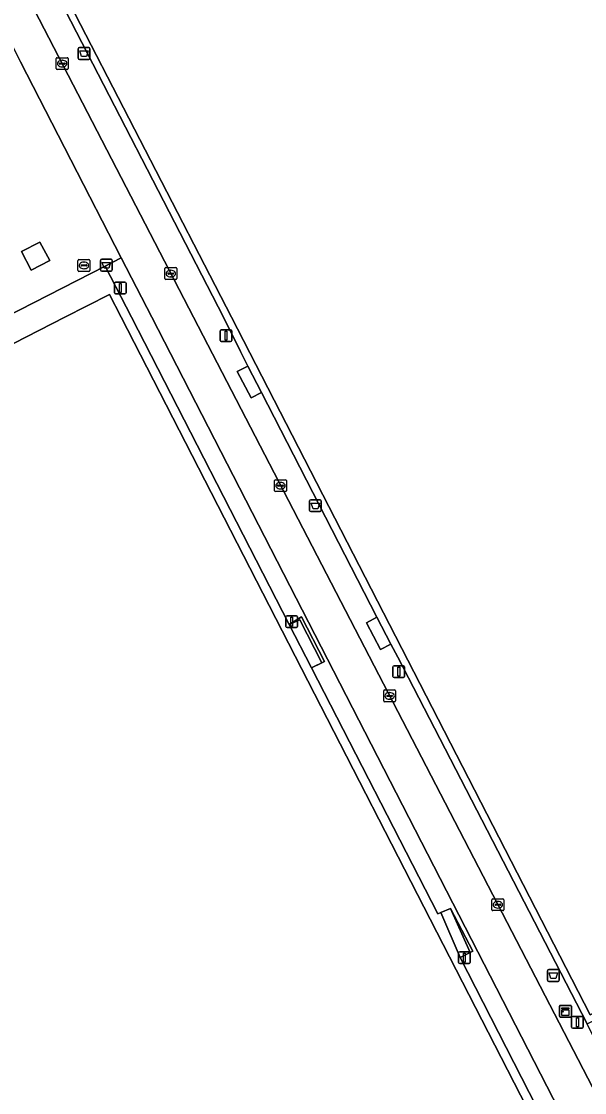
# Model space of a CAD drawing. Extents: x 158835 to 160077, y 386387 to 387778.
# Drawn here: x 159515.8 to 159563.5, y 387434.3 to 387525.1 of the extents above; entities that cross this region are included whole.
import ezdxf

# ---------------------------------------------------------------- set-up
doc = ezdxf.new("R2010")
doc.units = 0
for name, color, linetype in [('IMGEO_Afvalbak', 7, 'Continuous'), ('IMGEO_Brandkraan', 7, 'Continuous'), ('IMGEO_Groenvoorziening', 7, 'Continuous'), ('IMGEO_Haag', 7, 'Continuous'), ('IMGEO_Hek', 7, 'Continuous'), ('IMGEO_Kast', 7, 'Continuous'), ('IMGEO_Kolk', 7, 'Continuous'), ('IMGEO_Lichtmast', 7, 'Continuous'), ('IMGEO_Rijbaan_lokaal_open', 7, 'Continuous'), ('IMGEO_Terreindeel_open', 7, 'Continuous'), ('IMGEO_Voetpad_open', 7, 'Continuous')]:
    doc.layers.add(name, color=color, linetype=linetype)

msp = doc.modelspace()

# ---------------------------------------------------------------- linework, layer by layer
at = {"layer": 'IMGEO_Afvalbak'}
for p, q in [((159520.58, 387521.948), (159520.58, 387522.748)), ((159520.58, 387522.748), (159520.58, 387521.948)), ((159520.68, 387522.848), (159521.47, 387522.848)), ((159521.47, 387522.848), (159520.68, 387522.848)), ((159521.57, 387522.748), (159521.57, 387521.948)), ((159521.57, 387521.948), (159521.57, 387522.748)), ((159521.47, 387521.848), (159520.68, 387521.848)), ((159520.68, 387521.848), (159521.47, 387521.848)), ((159522.479, 387504.017), (159522.479, 387504.817)), ((159522.479, 387504.817), (159522.479, 387504.017)), ((159522.579, 387504.917), (159523.369, 387504.917)), ((159523.369, 387504.917), (159522.579, 387504.917)), ((159523.469, 387504.817), (159523.469, 387504.017)), ((159523.469, 387504.017), (159523.469, 387504.817)), ((159523.369, 387503.917), (159522.579, 387503.917)), ((159522.579, 387503.917), (159523.369, 387503.917)), ((159540.288, 387484.537), (159541.078, 387484.537)), ((159541.078, 387484.537), (159540.288, 387484.537)), ((159540.188, 387483.637), (159540.188, 387484.437)), ((159540.188, 387484.437), (159540.188, 387483.637)), ((159541.178, 387484.437), (159541.178, 387483.637)), ((159541.178, 387483.637), (159541.178, 387484.437)), ((159541.078, 387483.537), (159540.288, 387483.537)), ((159540.288, 387483.537), (159541.078, 387483.537)), ((159560.339, 387443.825), (159560.339, 387444.625)), ((159560.339, 387444.625), (159560.339, 387443.825)), ((159560.439, 387444.725), (159561.229, 387444.725)), ((159561.229, 387444.725), (159560.439, 387444.725)), ((159561.329, 387444.625), (159561.329, 387443.825)), ((159561.329, 387443.825), (159561.329, 387444.625)), ((159561.229, 387443.725), (159560.439, 387443.725)), ((159560.439, 387443.725), (159561.229, 387443.725))]:
    msp.add_line(p, q, dxfattribs=at)
for points in [[(159520.723, 387522.562), (159521.427, 387522.562), (159521.278, 387522.092), (159520.872, 387522.092), (159520.723, 387522.562)], [(159522.622, 387504.631), (159523.326, 387504.631), (159523.177, 387504.161), (159522.771, 387504.161), (159522.622, 387504.631)], [(159540.331, 387484.251), (159541.035, 387484.251), (159540.886, 387483.781), (159540.48, 387483.781), (159540.331, 387484.251)], [(159560.482, 387444.439), (159561.186, 387444.439), (159561.037, 387443.969), (159560.631, 387443.969), (159560.482, 387444.439)]]:
    msp.add_lwpolyline(points, dxfattribs=at)
for centre, start, end in [((159520.68, 387522.748), 90, 180), ((159520.68, 387522.748), 90, 180), ((159521.47, 387522.748), 0, 90), ((159521.47, 387522.748), 360, 90), ((159520.68, 387521.948), 180, 270), ((159520.68, 387521.948), 180, 270), ((159521.47, 387521.948), 270, 0), ((159521.47, 387521.948), 270, 0), ((159522.579, 387504.817), 90, 180), ((159522.579, 387504.817), 90, 180), ((159523.369, 387504.817), 0, 90), ((159523.369, 387504.817), 360, 90), ((159522.579, 387504.017), 180, 270), ((159522.579, 387504.017), 180, 270), ((159523.369, 387504.017), 270, 0), ((159523.369, 387504.017), 270, 0), ((159540.288, 387484.437), 90, 180), ((159540.288, 387484.437), 90, 180), ((159541.078, 387484.437), 0, 90), ((159541.078, 387484.437), 360, 90), ((159540.288, 387483.637), 180, 270), ((159540.288, 387483.637), 180, 270), ((159541.078, 387483.637), 270, 0), ((159541.078, 387483.637), 270, 0), ((159560.439, 387444.625), 90, 180), ((159560.439, 387444.625), 90, 180), ((159561.229, 387444.625), 0, 90), ((159561.229, 387444.625), 360, 90), ((159560.439, 387443.825), 180, 270), ((159560.439, 387443.825), 180, 270), ((159561.229, 387443.825), 270, 0), ((159561.229, 387443.825), 270, 0)]:
    msp.add_arc(centre, 0.1, start, end, dxfattribs=at)
at = {"layer": 'IMGEO_Brandkraan'}
for p, q in [((159520.565, 387503.962), (159520.565, 387504.814)), ((159520.64, 387504.888), (159521.492, 387504.888)), ((159521.053, 387504.668), (159521.078, 387504.668)), ((159521.566, 387504.814), (159521.566, 387503.962)), ((159521.492, 387503.888), (159520.64, 387503.888)), ((159520.824, 387504.382), (159520.824, 387504.394)), ((159521.262, 387504.345), (159520.864, 387504.345)), ((159520.867, 387504.431), (159521.265, 387504.431)), ((159521.076, 387504.108), (159521.051, 387504.108)), ((159521.308, 387504.394), (159521.308, 387504.382))]:
    msp.add_line(p, q, dxfattribs=at)
for points in [[(159520.565, 387503.962), (159520.565, 387504.814)], [(159520.64, 387504.888), (159521.492, 387504.888)], [(159521.566, 387504.814), (159521.566, 387503.962)], [(159521.492, 387503.888), (159520.64, 387503.888)]]:
    msp.add_lwpolyline(points, dxfattribs=at)
for centre, radius, start, end in [((159520.642, 387504.812), 0.0765, 91.55205, 178.44795), ((159520.642, 387504.812), 0.0765, 91.55205, 178.44795), ((159521.49, 387504.812), 0.0765, 1.55205, 88.44795), ((159521.49, 387504.812), 0.0765, 1.55205, 88.44795), ((159520.642, 387503.964), 0.0765, 181.55205, 268.44795), ((159520.642, 387503.964), 0.0765, 181.55205, 268.44795), ((159520.864, 387504.391), 0.0403, 85.87752, 175.75265), ((159520.861, 387504.381), 0.0366, 178.93798, 274.71019), ((159521.265, 387504.388), 0.043, 264.86636, 352.45326), ((159521.269, 387504.393), 0.0386, 1.73085, 96.63898), ((159521.49, 387503.964), 0.0765, 271.55205, 358.44795), ((159521.49, 387503.964), 0.0765, 271.55205, 358.44795)]:
    msp.add_arc(centre, radius, start, end, dxfattribs=at)
for centre, major_axis, ratio, start_param, end_param in [((159521.052, 387504.388), (-0.387, 0.002), 0.722429, 4.712389, 7.853982), ((159521.077, 387504.388), (-0.39, 0.002), 0.717154, 1.570796, 4.712389)]:
    msp.add_ellipse(centre, major_axis=major_axis, ratio=ratio, start_param=start_param, end_param=end_param, dxfattribs=at)
at = {"layer": 'IMGEO_Groenvoorziening'}
for points in [[(159616.342, 387467.171), (159611.915, 387475.776), (159599.454, 387500), (159586.615, 387524.959), (159570.791, 387555.718), (159518.128, 387528.666), (159532.881, 387500), (159534.319, 387497.107), (159534.94, 387495.858), (159536.097, 387493.631), (159545.89, 387474.584), (159547.077, 387472.304), (159547.645, 387471.204), (159563.695, 387440.125)], [(159563.94, 387440.9), (159533.555, 387500), (159518.951, 387528.406), (159570.543, 387554.916), (159598.772, 387500), (159615.515, 387467.428)], [(159518.186, 387504.797), (159517.321, 387506.363), (159515.778, 387505.57), (159516.585, 387503.978)], [(159552.949, 387445.748), (159551.3, 387449.56), (159551.056, 387449.456), (159540.348, 387470.306), (159538.46, 387473.969), (159525.094, 387500), (159522.874, 387504.328), (159514.429, 387500), (159500, 387492.606), (159469.949, 387477.206), (159485.768, 387446.37), (159485.873, 387446.427), (159487.969, 387442.361), (159487.861, 387442.309), (159497.818, 387422.753), (159499.968, 387418.668), (159515.648, 387388.171), (159568.503, 387415.317)], [(159566.788, 387417.081), (159515.222, 387390.585), (159500, 387420.242), (159471.648, 387475.48), (159500, 387490.024), (159519.446, 387500), (159523.231, 387501.942), (159524.228, 387500)]]:
    msp.add_lwpolyline(points, close=True, dxfattribs=at)
at = {"layer": 'IMGEO_Haag'}
msp.add_lwpolyline([(159518.186, 387504.797), (159517.321, 387506.363), (159515.778, 387505.57), (159516.585, 387503.978)], close=True, dxfattribs=at)
at = {"layer": 'IMGEO_Hek'}
for points in [[(159518.128, 387528.666), (159532.881, 387500), (159534.319, 387497.107), (159534.94, 387495.858)], [(159525.094, 387500), (159522.874, 387504.328), (159514.429, 387500)], [(159538.46, 387473.969), (159525.094, 387500)], [(159536.097, 387493.631), (159545.89, 387474.584)], [(159540.348, 387470.306), (159541.436, 387470.833), (159539.507, 387474.611), (159538.46, 387473.969)], [(159547.077, 387472.304), (159547.645, 387471.204), (159563.695, 387440.125)], [(159551.3, 387449.56), (159551.056, 387449.456), (159540.348, 387470.306)], [(159552.949, 387445.748), (159554.017, 387446.296), (159552.121, 387449.91)], [(159568.503, 387415.317), (159552.949, 387445.748)]]:
    msp.add_lwpolyline(points, dxfattribs=at)
at = {"layer": 'IMGEO_Kast'}
for p, q in [((159561.359, 387440.774), (159561.359, 387441.615)), ((159561.359, 387441.615), (159561.359, 387440.774)), ((159561.434, 387441.699), (159562.275, 387441.699)), ((159562.275, 387441.699), (159561.434, 387441.699)), ((159562.359, 387441.624), (159562.359, 387440.783)), ((159562.359, 387440.783), (159562.359, 387441.624)), ((159562.284, 387440.699), (159561.443, 387440.699)), ((159561.443, 387440.699), (159562.284, 387440.699))]:
    msp.add_line(p, q, dxfattribs=at)
for points in [[(159561.554, 387441.489), (159562.154, 387441.489), (159562.154, 387441.404), (159561.554, 387441.404), (159561.554, 387441.489)], [(159561.554, 387441.314), (159562.154, 387441.314), (159562.154, 387440.825), (159561.554, 387440.825), (159561.554, 387441.314)]]:
    msp.add_lwpolyline(points, dxfattribs=at)
msp.add_circle((159561.638, 387441.163), 0.0377, dxfattribs=at)
for centre, start, end in [((159561.437, 387441.621), 92.4484, 184.28452), ((159561.437, 387441.621), 92.4484, 184.28452), ((159562.281, 387441.621), 2.4484, 94.28452), ((159562.281, 387441.621), 2.4484, 94.28452), ((159561.437, 387440.777), 182.4484, 274.28452), ((159561.437, 387440.777), 182.4484, 274.28452), ((159562.281, 387440.777), 272.4484, 4.28452), ((159562.281, 387440.777), 272.4484, 4.28452)]:
    msp.add_arc(centre, 0.0779, start, end, dxfattribs=at)
at = {"layer": 'IMGEO_Kolk'}
for p, q in [((159518.727, 387521.064), (159518.727, 387521.916)), ((159518.802, 387521.99), (159519.654, 387521.99)), ((159519.215, 387521.77), (159519.24, 387521.77)), ((159519.728, 387521.916), (159519.728, 387521.064)), ((159519.654, 387520.99), (159518.802, 387520.99)), ((159518.986, 387521.484), (159518.986, 387521.496)), ((159519.424, 387521.447), (159519.026, 387521.447)), ((159519.029, 387521.533), (159519.427, 387521.533)), ((159519.238, 387521.21), (159519.213, 387521.21)), ((159519.47, 387521.496), (159519.47, 387521.484)), ((159527.925, 387503.278), (159527.925, 387504.13)), ((159528, 387504.204), (159528.852, 387504.204)), ((159528.184, 387503.698), (159528.184, 387503.71)), ((159528.622, 387503.661), (159528.224, 387503.661)), ((159528.227, 387503.747), (159528.625, 387503.747)), ((159528.413, 387503.984), (159528.438, 387503.984)), ((159528.668, 387503.71), (159528.668, 387503.698)), ((159528.926, 387504.13), (159528.926, 387503.278)), ((159528.852, 387503.204), (159528, 387503.204)), ((159528.436, 387503.424), (159528.411, 387503.424)), ((159537.22, 387485.304), (159537.22, 387486.156)), ((159537.295, 387486.23), (159538.147, 387486.23)), ((159537.479, 387485.724), (159537.479, 387485.736)), ((159537.917, 387485.687), (159537.519, 387485.687)), ((159537.522, 387485.773), (159537.92, 387485.773)), ((159537.731, 387485.45), (159537.706, 387485.45)), ((159537.708, 387486.01), (159537.733, 387486.01)), ((159537.963, 387485.736), (159537.963, 387485.724)), ((159538.221, 387486.156), (159538.221, 387485.304)), ((159538.147, 387485.23), (159537.295, 387485.23)), ((159546.461, 387467.495), (159546.461, 387468.347)), ((159546.536, 387468.421), (159547.388, 387468.421)), ((159546.949, 387468.201), (159546.974, 387468.201)), ((159547.462, 387468.347), (159547.462, 387467.495)), ((159547.388, 387467.421), (159546.536, 387467.421)), ((159546.72, 387467.915), (159546.72, 387467.927)), ((159547.158, 387467.878), (159546.76, 387467.878)), ((159546.763, 387467.964), (159547.161, 387467.964)), ((159546.972, 387467.641), (159546.947, 387467.641)), ((159547.204, 387467.927), (159547.204, 387467.915)), ((159555.632, 387449.795), (159555.632, 387450.647)), ((159555.707, 387450.721), (159556.559, 387450.721)), ((159555.891, 387450.215), (159555.891, 387450.227)), ((159556.329, 387450.178), (159555.931, 387450.178)), ((159555.934, 387450.264), (159556.332, 387450.264)), ((159556.12, 387450.501), (159556.145, 387450.501)), ((159556.375, 387450.227), (159556.375, 387450.215)), ((159556.633, 387450.647), (159556.633, 387449.795)), ((159556.559, 387449.721), (159555.707, 387449.721)), ((159556.143, 387449.941), (159556.118, 387449.941))]:
    msp.add_line(p, q, dxfattribs=at)
for points in [[(159518.727, 387521.064), (159518.727, 387521.916)], [(159518.802, 387521.99), (159519.654, 387521.99)], [(159519.728, 387521.916), (159519.728, 387521.064)], [(159519.654, 387520.99), (159518.802, 387520.99)], [(159527.925, 387503.278), (159527.925, 387504.13)], [(159528, 387504.204), (159528.852, 387504.204)], [(159528.926, 387504.13), (159528.926, 387503.278)], [(159528.852, 387503.204), (159528, 387503.204)], [(159537.22, 387485.304), (159537.22, 387486.156)], [(159537.295, 387486.23), (159538.147, 387486.23)], [(159538.221, 387486.156), (159538.221, 387485.304)], [(159538.147, 387485.23), (159537.295, 387485.23)], [(159546.461, 387467.495), (159546.461, 387468.347)], [(159546.536, 387468.421), (159547.388, 387468.421)], [(159547.462, 387468.347), (159547.462, 387467.495)], [(159547.388, 387467.421), (159546.536, 387467.421)], [(159555.632, 387449.795), (159555.632, 387450.647)], [(159555.707, 387450.721), (159556.559, 387450.721)], [(159556.633, 387450.647), (159556.633, 387449.795)], [(159556.559, 387449.721), (159555.707, 387449.721)]]:
    msp.add_lwpolyline(points, dxfattribs=at)
for centre, radius, start, end in [((159518.804, 387521.914), 0.0765, 91.55205, 178.44795), ((159518.804, 387521.914), 0.0765, 91.55205, 178.44795), ((159519.652, 387521.914), 0.0765, 1.55205, 88.44795), ((159519.652, 387521.914), 0.0765, 1.55205, 88.44795), ((159518.804, 387521.066), 0.0765, 181.55205, 268.44795), ((159518.804, 387521.066), 0.0765, 181.55205, 268.44795), ((159519.026, 387521.493), 0.0403, 85.87752, 175.75265), ((159519.023, 387521.483), 0.0366, 178.93798, 274.71019), ((159519.427, 387521.49), 0.043, 264.86636, 352.45326), ((159519.431, 387521.495), 0.0386, 1.73085, 96.63898), ((159519.652, 387521.066), 0.0765, 271.55205, 358.44795), ((159519.652, 387521.066), 0.0765, 271.55205, 358.44795), ((159528.002, 387504.128), 0.0765, 91.55205, 178.44795), ((159528.002, 387504.128), 0.0765, 91.55205, 178.44795), ((159528.224, 387503.707), 0.0403, 85.87752, 175.75265), ((159528.221, 387503.697), 0.0366, 178.93798, 274.71019), ((159528.625, 387503.704), 0.043, 264.86636, 352.45326), ((159528.629, 387503.709), 0.0386, 1.73085, 96.63898), ((159528.85, 387504.128), 0.0765, 1.55205, 88.44795), ((159528.85, 387504.128), 0.0765, 1.55205, 88.44795), ((159528.002, 387503.28), 0.0765, 181.55205, 268.44795), ((159528.002, 387503.28), 0.0765, 181.55205, 268.44795), ((159528.85, 387503.28), 0.0765, 271.55205, 358.44795), ((159528.85, 387503.28), 0.0765, 271.55205, 358.44795), ((159537.297, 387486.154), 0.0765, 91.55205, 178.44795), ((159537.297, 387486.154), 0.0765, 91.55205, 178.44795), ((159537.519, 387485.733), 0.0403, 85.87752, 175.75265), ((159537.516, 387485.723), 0.0366, 178.93798, 274.71019), ((159537.92, 387485.73), 0.043, 264.86636, 352.45326), ((159537.924, 387485.735), 0.0386, 1.73085, 96.63898), ((159538.145, 387486.154), 0.0765, 1.55205, 88.44795), ((159538.145, 387486.154), 0.0765, 1.55205, 88.44795), ((159537.297, 387485.306), 0.0765, 181.55205, 268.44795), ((159537.297, 387485.306), 0.0765, 181.55205, 268.44795), ((159538.145, 387485.306), 0.0765, 271.55205, 358.44795), ((159538.145, 387485.306), 0.0765, 271.55205, 358.44795), ((159546.538, 387468.345), 0.0765, 91.55205, 178.44795), ((159546.538, 387468.345), 0.0765, 91.55205, 178.44795), ((159547.386, 387468.345), 0.0765, 1.55205, 88.44795), ((159547.386, 387468.345), 0.0765, 1.55205, 88.44795), ((159546.538, 387467.497), 0.0765, 181.55205, 268.44795), ((159546.538, 387467.497), 0.0765, 181.55205, 268.44795), ((159546.76, 387467.924), 0.0403, 85.87752, 175.75265), ((159546.757, 387467.914), 0.0366, 178.93798, 274.71019), ((159547.161, 387467.921), 0.043, 264.86636, 352.45326), ((159547.165, 387467.926), 0.0386, 1.73085, 96.63898), ((159547.386, 387467.497), 0.0765, 271.55205, 358.44795), ((159547.386, 387467.497), 0.0765, 271.55205, 358.44795), ((159555.709, 387450.645), 0.0765, 91.55205, 178.44795), ((159555.709, 387450.645), 0.0765, 91.55205, 178.44795), ((159555.931, 387450.224), 0.0403, 85.87752, 175.75265), ((159555.928, 387450.214), 0.0366, 178.93798, 274.71019), ((159556.332, 387450.221), 0.043, 264.86636, 352.45326), ((159556.336, 387450.226), 0.0386, 1.73085, 96.63898), ((159556.557, 387450.645), 0.0765, 1.55205, 88.44795), ((159556.557, 387450.645), 0.0765, 1.55205, 88.44795), ((159555.709, 387449.797), 0.0765, 181.55205, 268.44795), ((159555.709, 387449.797), 0.0765, 181.55205, 268.44795), ((159556.557, 387449.797), 0.0765, 271.55205, 358.44795), ((159556.557, 387449.797), 0.0765, 271.55205, 358.44795)]:
    msp.add_arc(centre, radius, start, end, dxfattribs=at)
for centre, major_axis, ratio, start_param, end_param in [((159519.214, 387521.49), (-0.387, 0.002), 0.722429, 4.712389, 7.853982), ((159519.239, 387521.49), (-0.39, 0.002), 0.717154, 1.570796, 4.712389), ((159528.412, 387503.704), (-0.387, 0.002), 0.722429, 4.712389, 7.853982), ((159528.437, 387503.704), (-0.39, 0.002), 0.717154, 1.570796, 4.712389), ((159537.707, 387485.73), (-0.387, 0.002), 0.722429, 4.712389, 7.853982), ((159537.732, 387485.73), (-0.39, 0.002), 0.717154, 1.570796, 4.712389), ((159546.948, 387467.921), (-0.387, 0.002), 0.722429, 4.712389, 7.853982), ((159546.973, 387467.921), (-0.39, 0.002), 0.717154, 1.570796, 4.712389), ((159556.119, 387450.221), (-0.387, 0.002), 0.722429, 4.712389, 7.853982), ((159556.144, 387450.221), (-0.39, 0.002), 0.717154, 1.570796, 4.712389)]:
    msp.add_ellipse(centre, major_axis=major_axis, ratio=ratio, start_param=start_param, end_param=end_param, dxfattribs=at)
at = {"layer": 'IMGEO_Lichtmast'}
for p, q in [((159523.656, 387502.075), (159523.656, 387502.875)), ((159523.656, 387502.875), (159523.656, 387502.075)), ((159523.756, 387502.975), (159524.546, 387502.975)), ((159524.546, 387502.975), (159523.756, 387502.975)), ((159524.646, 387502.875), (159524.646, 387502.075)), ((159524.646, 387502.075), (159524.646, 387502.875)), ((159524.546, 387501.975), (159523.756, 387501.975)), ((159523.756, 387501.975), (159524.546, 387501.975)), ((159532.601, 387498.038), (159532.601, 387498.838)), ((159532.601, 387498.838), (159532.601, 387498.038)), ((159532.701, 387498.938), (159533.491, 387498.938)), ((159533.491, 387498.938), (159532.701, 387498.938)), ((159533.591, 387498.838), (159533.591, 387498.038)), ((159533.591, 387498.038), (159533.591, 387498.838)), ((159533.491, 387497.938), (159532.701, 387497.938)), ((159532.701, 387497.938), (159533.491, 387497.938)), ((159538.173, 387473.812), (159538.173, 387474.612)), ((159538.173, 387474.612), (159538.173, 387473.812)), ((159538.273, 387474.712), (159539.063, 387474.712)), ((159539.063, 387474.712), (159538.273, 387474.712)), ((159539.163, 387474.612), (159539.163, 387473.812)), ((159539.163, 387473.812), (159539.163, 387474.612)), ((159539.063, 387473.712), (159538.273, 387473.712)), ((159538.273, 387473.712), (159539.063, 387473.712)), ((159547.245, 387469.569), (159547.245, 387470.369)), ((159547.245, 387470.369), (159547.245, 387469.569)), ((159547.345, 387470.469), (159548.135, 387470.469)), ((159548.135, 387470.469), (159547.345, 387470.469)), ((159548.235, 387470.369), (159548.235, 387469.569)), ((159548.235, 387469.569), (159548.235, 387470.369)), ((159548.135, 387469.469), (159547.345, 387469.469)), ((159547.345, 387469.469), (159548.135, 387469.469)), ((159552.806, 387445.334), (159552.806, 387446.134)), ((159552.806, 387446.134), (159552.806, 387445.334)), ((159552.906, 387446.234), (159553.696, 387446.234)), ((159553.696, 387446.234), (159552.906, 387446.234)), ((159553.796, 387446.134), (159553.796, 387445.334)), ((159553.796, 387445.334), (159553.796, 387446.134)), ((159553.696, 387445.234), (159552.906, 387445.234)), ((159552.906, 387445.234), (159553.696, 387445.234)), ((159562.38, 387439.856), (159562.38, 387440.656)), ((159562.38, 387440.656), (159562.38, 387439.856)), ((159562.48, 387440.756), (159563.27, 387440.756)), ((159563.27, 387440.756), (159562.48, 387440.756)), ((159563.37, 387440.656), (159563.37, 387439.856)), ((159563.37, 387439.856), (159563.37, 387440.656)), ((159563.27, 387439.756), (159562.48, 387439.756)), ((159562.48, 387439.756), (159563.27, 387439.756))]:
    msp.add_line(p, q, dxfattribs=at)
for points in [[(159524.076, 387502.85), (159524.226, 387502.85), (159524.226, 387502.1), (159524.076, 387502.1), (159524.076, 387502.85)], [(159533.021, 387498.813), (159533.171, 387498.813), (159533.171, 387498.063), (159533.021, 387498.063), (159533.021, 387498.813)], [(159538.593, 387474.587), (159538.743, 387474.587), (159538.743, 387473.837), (159538.593, 387473.837), (159538.593, 387474.587)], [(159547.665, 387470.344), (159547.815, 387470.344), (159547.815, 387469.594), (159547.665, 387469.594), (159547.665, 387470.344)], [(159553.226, 387446.109), (159553.376, 387446.109), (159553.376, 387445.359), (159553.226, 387445.359), (159553.226, 387446.109)], [(159562.8, 387440.631), (159562.95, 387440.631), (159562.95, 387439.881), (159562.8, 387439.881), (159562.8, 387440.631)]]:
    msp.add_lwpolyline(points, dxfattribs=at)
for centre, start, end in [((159523.756, 387502.875), 90, 180), ((159523.756, 387502.875), 90, 180), ((159524.546, 387502.875), 0, 90), ((159524.546, 387502.875), 360, 90), ((159523.756, 387502.075), 180, 270), ((159523.756, 387502.075), 180, 270), ((159524.546, 387502.075), 270, 0), ((159524.546, 387502.075), 270, 0), ((159532.701, 387498.838), 90, 180), ((159532.701, 387498.838), 90, 180), ((159533.491, 387498.838), 0, 90), ((159533.491, 387498.838), 360, 90), ((159532.701, 387498.038), 180, 270), ((159532.701, 387498.038), 180, 270), ((159533.491, 387498.038), 270, 0), ((159533.491, 387498.038), 270, 0), ((159538.273, 387474.612), 90, 180), ((159538.273, 387474.612), 90, 180), ((159539.063, 387474.612), 0, 90), ((159539.063, 387474.612), 360, 90), ((159538.273, 387473.812), 180, 270), ((159538.273, 387473.812), 180, 270), ((159539.063, 387473.812), 270, 0), ((159539.063, 387473.812), 270, 0), ((159547.345, 387470.369), 90, 180), ((159547.345, 387470.369), 90, 180), ((159548.135, 387470.369), 0, 90), ((159548.135, 387470.369), 360, 90), ((159547.345, 387469.569), 180, 270), ((159547.345, 387469.569), 180, 270), ((159548.135, 387469.569), 270, 0), ((159548.135, 387469.569), 270, 0), ((159552.906, 387446.134), 90, 180), ((159552.906, 387446.134), 90, 180), ((159553.696, 387446.134), 0, 90), ((159553.696, 387446.134), 360, 90), ((159552.906, 387445.334), 180, 270), ((159552.906, 387445.334), 180, 270), ((159553.696, 387445.334), 270, 0), ((159553.696, 387445.334), 270, 0), ((159562.48, 387440.656), 90, 180), ((159562.48, 387440.656), 90, 180), ((159563.27, 387440.656), 0, 90), ((159563.27, 387440.656), 360, 90), ((159562.48, 387439.856), 180, 270), ((159562.48, 387439.856), 180, 270), ((159563.27, 387439.856), 270, 0), ((159563.27, 387439.856), 270, 0)]:
    msp.add_arc(centre, 0.1, start, end, dxfattribs=at)
at = {"layer": 'IMGEO_Rijbaan_lokaal_open'}
msp.add_lwpolyline([(159608.427, 387349.289), (159530.363, 387500), (159516.052, 387527.628), (159513.533, 387526.35), (159513.333, 387526.249), (159515.693, 387521.653), (159524.228, 387505.034), (159526.814, 387500), (159570.348, 387415.234)], dxfattribs=at)
at = {"layer": 'IMGEO_Terreindeel_open'}
for points in [[(159598.772, 387500), (159570.543, 387554.916), (159518.951, 387528.406), (159533.555, 387500), (159563.94, 387440.9), (159615.515, 387467.428)], [(159524.228, 387500), (159523.231, 387501.942), (159519.446, 387500), (159500, 387490.024), (159471.648, 387475.48), (159500, 387420.242), (159515.222, 387390.585), (159566.788, 387417.081)]]:
    msp.add_lwpolyline(points, close=True, dxfattribs=at)
at = {"layer": 'IMGEO_Voetpad_open'}
for points in [[(159581.426, 387405.581), (159564.385, 387438.762), (159563.695, 387440.125), (159547.645, 387471.204), (159547.077, 387472.304), (159546.197, 387471.857), (159544.994, 387474.117), (159545.89, 387474.584), (159536.097, 387493.631), (159535.228, 387493.179), (159534.061, 387495.402), (159534.94, 387495.858), (159534.319, 387497.107), (159532.881, 387500), (159518.128, 387528.666), (159570.791, 387555.718), (159570.206, 387556.855), (159517.557, 387529.777), (159516.454, 387529.21), (159515.504, 387528.74), (159516.052, 387527.628), (159530.363, 387500), (159608.427, 387349.289)], [(159514.429, 387500), (159522.874, 387504.328), (159524.228, 387505.034), (159515.693, 387521.653)], [(159570.348, 387415.234), (159526.814, 387500), (159524.228, 387505.034), (159522.874, 387504.328), (159525.094, 387500), (159538.46, 387473.969), (159539.507, 387474.611), (159541.436, 387470.833), (159540.348, 387470.306), (159551.056, 387449.456), (159551.3, 387449.56), (159552.121, 387449.91), (159554.017, 387446.296), (159552.949, 387445.748), (159568.503, 387415.317)]]:
    msp.add_lwpolyline(points, dxfattribs=at)
for points in [[(159515.778, 387505.57), (159517.321, 387506.363), (159518.186, 387504.797), (159516.585, 387503.978)], [(159534.94, 387495.858), (159534.061, 387495.402), (159535.228, 387493.179), (159536.097, 387493.631)], [(159538.46, 387473.969), (159539.35, 387474.368), (159541.207, 387470.731), (159540.348, 387470.306), (159541.436, 387470.833), (159539.507, 387474.611)], [(159545.89, 387474.584), (159544.994, 387474.117), (159546.197, 387471.857), (159547.077, 387472.304)], [(159540.348, 387470.306), (159541.207, 387470.731), (159539.35, 387474.368), (159538.46, 387473.969)], [(159551.3, 387449.56), (159552.949, 387445.748), (159553.791, 387446.183), (159552.121, 387449.91)], [(159552.121, 387449.91), (159553.791, 387446.183), (159552.949, 387445.748), (159554.017, 387446.296)]]:
    msp.add_lwpolyline(points, close=True, dxfattribs=at)

doc.saveas('drawing.dxf')
